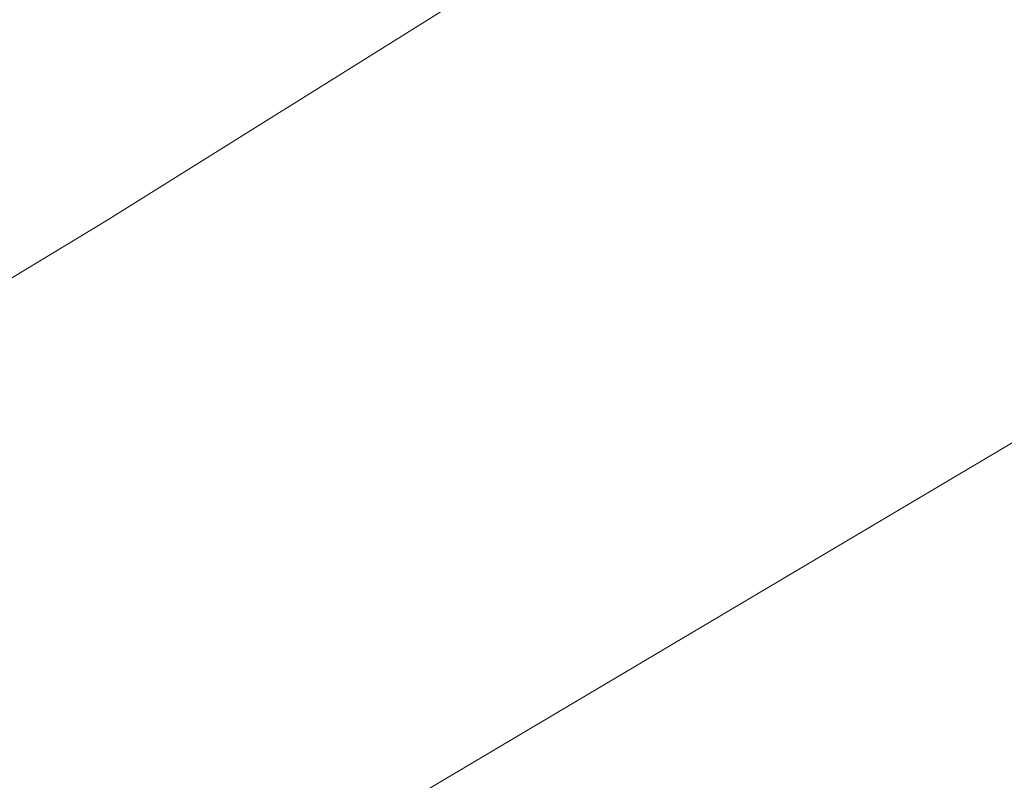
# Model space of a CAD drawing. Extents: x 1620613 to 1693141, y 557269 to 607790.
# Tile 941 of 1056: x 1620874.56 to 1620876.2, y 607341.78 to 607343.05. Entities that reach past the tile are written whole.
import ezdxf

# ---------------------------------------------------------------- set-up
doc = ezdxf.new("R2010")
doc.units = 0
doc.header["$LTSCALE"] = 10
doc.header["$MEASUREMENT"] = 0
for name, pattern in [('DGN Style 2', [7.346996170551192, 4.408197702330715, -2.938798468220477]), ('DGN Style 3', [10.28579463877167, 7.346996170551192, -2.938798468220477]), ('DGN Style 5', [5.142897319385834, 2.204098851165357, -2.938798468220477])]:
    doc.linetypes.add(name, pattern=pattern)
for name, color, linetype, lineweight in [('DR_X_Text', 7, 'Continuous', 0), ('DT_X_Contour_Minor', 136, 'DGN Style 3', 0), ('PV_X_Driveway', 7, 'DGN Style 5', 0), ('SV_X_Top_of_Bank', 97, 'DGN Style 2', 0)]:
    doc.layers.add(name, color=color, linetype=linetype, lineweight=lineweight)
doc.styles.get("Standard").update_dxf_attribs({"font": 'arial.ttf'})
doc.styles.add('Style-Arial', font='arial.ttf')
doc.dimstyles.get("Standard").update_dxf_attribs({"dimtxt": 0.18, "dimasz": 0.18, "dimexe": 0.18, "dimexo": 0.0625, "dimgap": 0.09, "dimtad": 0, "dimtih": 1, "dimtoh": 1, "dimdec": 4, "dimzin": 0, "dimdsep": 46, "dimtxsty": 'Standard', "dimcen": 0.09, "dimadec": 0, "dimazin": 0, "dimtfac": 1, "dimtdec": 4, "dimtofl": 0, "dimtmove": 0, "dimatfit": 3, "dimfxl": 1, "dimtolj": 1, "dimtzin": 0, "dimarcsym": 0})

# ---------------------------------------------------------------- blocks, each defined once
blk = doc.blocks.new('*U1004')
at = {"layer": 'DT_X_Contour_Minor', "transparency": 33554559, "flags": 128}
for points, elevation in [([(-251.2889938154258, -31.09727382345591), (-253.6248656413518, -36.68669815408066), (-254.4756969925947, -39.71706375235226), (-254.6886244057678, -40.4533310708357), (-254.9627646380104, -41.36340491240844), (-255.298117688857, -42.44728527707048), (-255.6946835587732, -43.70497216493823), (-257.6881541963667, -49.97972619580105), (-259.0102722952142, -54.19790081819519), (-259.5375105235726, -55.17637444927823), (-260.5526031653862, -56.30400621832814), (-262.0555502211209, -57.58079612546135), (-264.0463516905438, -59.00674417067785), (-270.0056281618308, -63.00814980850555), (-271.6953151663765, -64.33811523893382), (-272.2949188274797, -65.3269573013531), (-271.8044391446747, -65.97467599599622), (-270.2238761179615, -66.28127132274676), (-264.5555969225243, -66.64402770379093), (-262.6254697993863, -66.79497280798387), (-261.086297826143, -66.9757408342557), (-259.9380810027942, -67.18633178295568), (-259.1808193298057, -67.42674565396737), (-256.5591602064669, -68.61826387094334), (-252.9671011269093, -67.6306936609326), (-252.2884151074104, -67.44352781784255), (-251.791810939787, -67.30527466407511), (-251.4772886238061, -67.2159341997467), (-251.3448481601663, -67.17550642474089), (-251.2344493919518, -67.13291594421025), (-250.8399330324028, -66.9757632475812), (-249.7391830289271, -66.53624801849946), (-247.9321993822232, -65.81437025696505), (-245.4189820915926, -64.81012996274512), (-237.775424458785, -61.75567246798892), (-235.1706612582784, -60.71626044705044), (-233.0890398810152, -59.88886750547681), (-231.530560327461, -59.2734936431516), (-230.495222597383, -58.87013885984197), (-228.431844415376, -58.07721821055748), (-227.7333319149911, -57.80852125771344), (-227.1853280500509, -57.59712088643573), (-226.7878328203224, -57.44301709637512), (-226.5408462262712, -57.34620988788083), (-226.0828934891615, -57.16445277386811), (-225.8461630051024, -57.07181872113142), (-225.4794361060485, -56.93023439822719), (-224.982712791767, -56.73969980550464), (-224.3559930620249, -56.50021494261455), (-222.511411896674, -55.79632161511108), (-221.597072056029, -55.43553532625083), (-220.2374884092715, -54.88109645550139), (-218.4326609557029, -54.13300500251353), (-216.1825896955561, -53.19126096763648), (-205.8273901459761, -48.84191300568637), (-204.4341094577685, -48.25671303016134), (-204.1551154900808, -48.1395311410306), (-203.9667143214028, -48.05988908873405), (-203.610756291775, -47.90884934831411), (-203.0872414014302, -47.68641191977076), (-202.3961696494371, -47.39257680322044), (-200.3299024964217, -46.51381957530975), (-199.3883255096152, -46.12159672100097), (-198.1132949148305, -45.60399607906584), (-196.5048107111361, -44.96101764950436), (-194.5628728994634, -44.19266143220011), (-188.9397672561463, -41.97654113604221), (-186.9793009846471, -41.19840604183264), (-185.3152314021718, -40.52609098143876), (-183.9475585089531, -39.95959595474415), (-182.876282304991, -39.49892096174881), (-180.4147413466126, -38.41154769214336), (-179.3903959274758, -37.92508193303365), (-178.1635153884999, -37.28121460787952), (-176.7340997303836, -36.47994571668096), (-175.1021489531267, -35.52127525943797), (-170.4802333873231, -32.75495195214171), (-168.8461744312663, -31.77341956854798), (-167.4104342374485, -30.90356489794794), (-166.1730128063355, -30.14538794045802), (-165.133910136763, -29.49888869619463), (-162.6273947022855, -27.92379432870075), (-161.7929076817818, -27.40046804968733), (-161.1693331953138, -27.0118099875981), (-160.7566712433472, -26.75782014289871), (-160.5549218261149, -26.63849851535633), (-160.2981400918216, -26.49986513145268), (-160.2108267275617, -26.45254249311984), (-160.1414729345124, -26.41454961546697), (-160.090078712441, -26.38588649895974), (-160.0566440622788, -26.36655314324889), (-159.9914310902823, -26.32743720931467), (-159.8605312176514, -26.25544378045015), (-159.5167413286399, -26.06880044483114), (-158.9600614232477, -25.76750720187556), (-158.1904915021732, -25.35156405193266), (-155.854451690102, -24.08951577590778), (-154.7926750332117, -23.48542267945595), (-153.3593749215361, -22.61967959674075), (-151.5545513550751, -21.49228652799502), (-149.3782043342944, -20.10324347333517), (-143.079247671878, -16.05026201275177), (-140.9933992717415, -14.70815008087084), (-139.4600715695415, -13.72155038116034), (-138.4792645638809, -13.09046291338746), (-138.050978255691, -12.81488767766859), (-137.6455756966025, -12.55403669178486), (-137.4382650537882, -12.42406448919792), (-137.1203850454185, -12.22978612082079), (-136.6919356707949, -11.97120158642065), (-136.1529169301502, -11.64831088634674), (-134.568107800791, -10.70152746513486), (-133.8224923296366, -10.2583754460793), (-132.7742527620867, -9.639006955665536), (-131.4233890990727, -8.843421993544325), (-129.7699013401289, -7.871620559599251), (-124.9571018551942, -5.045194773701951), (-123.3572829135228, -4.097632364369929), (-122.1674257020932, -3.374764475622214), (-121.3875302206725, -2.876591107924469), (-121.0175964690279, -2.603112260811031), (-120.5777221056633, -2.173428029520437), (-120.420327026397, -2.012528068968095), (-120.2780475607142, -1.852091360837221), (-120.1508837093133, -1.692117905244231), (-120.0388354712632, -1.532607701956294), (-119.7601943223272, -1.107864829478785), (-119.6002302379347, -0.9216060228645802), (-119.3293188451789, -0.6813867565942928), (-118.9474601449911, -0.3872070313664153), (-118.4546541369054, -0.03906684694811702), (-116.992575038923, 0.9612542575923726), (-116.4957153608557, 1.286024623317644), (-116.1016956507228, 1.510094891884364), (-115.8105159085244, 1.633465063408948), (-115.6221761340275, 1.656135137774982), (-114.9832171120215, 1.52696192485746), (-114.8273738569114, 1.316585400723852), (-114.7911331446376, 1.265939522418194), (-114.7492009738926, 1.204163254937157), (-114.7015773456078, 1.131256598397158), (-114.6482622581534, 1.047219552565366), (-114.4985000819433, 0.8082802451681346), (-114.4318522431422, 0.7387010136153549), (-114.3442303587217, 0.7091677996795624), (-114.2356344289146, 0.7196806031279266), (-114.106064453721, 0.7702394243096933), (-113.7325791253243, 0.9584576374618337), (-113.5835035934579, 1.033485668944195), (-113.4163909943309, 1.117406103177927), (-113.2312413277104, 1.210218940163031), (-113.0280545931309, 1.311924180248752), (-112.4621738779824, 1.594994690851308), (-112.2724985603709, 1.688374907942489), (-112.1278831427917, 1.756212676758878), (-112.0283276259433, 1.798507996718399), (-111.9738320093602, 1.815260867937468), (-111.8885902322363, 1.825878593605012), (-111.8336249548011, 1.842198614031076), (-111.7326604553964, 1.88319538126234), (-111.5856967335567, 1.948868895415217), (-111.3927337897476, 2.039219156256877), (-110.8168336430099, 2.313055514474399), (-110.6291706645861, 2.400412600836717), (-110.498106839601, 2.457106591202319), (-110.4236421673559, 2.483137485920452), (-110.4057766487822, 2.478505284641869), (-110.4336008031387, 2.425268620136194), (-110.408598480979, 2.423287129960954), (-110.3127233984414, 2.457270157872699), (-110.1459755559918, 2.527217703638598), (-109.9083549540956, 2.633129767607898), (-109.1802030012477, 2.963514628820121), (-108.8860031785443, 3.097559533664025), (-108.5495176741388, 3.251905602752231), (-108.170746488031, 3.426552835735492), (-107.7496896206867, 3.621501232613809), (-106.5704903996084, 4.168431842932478), (-106.1554237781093, 4.36132963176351), (-105.7946233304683, 4.529825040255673), (-105.4880890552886, 4.673918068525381), (-105.2358209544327, 4.79360871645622), (-104.6354609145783, 5.080247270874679), (-104.3412596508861, 5.217949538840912), (-103.9089258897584, 5.416077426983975), (-103.3384596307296, 5.674630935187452), (-102.6298608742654, 5.993610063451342), (-100.5560875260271, 6.924788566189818), (-99.8152772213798, 7.257517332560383), (-99.14817631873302, 7.557319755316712), (-98.55478481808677, 7.824195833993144), (-98.0351027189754, 8.058145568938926), (-96.7475629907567, 8.638109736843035), (-96.26416712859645, 8.856078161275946), (-95.77963433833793, 9.075010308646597), (-95.29396462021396, 9.294906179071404), (-94.80715797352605, 9.515765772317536), (-93.50749101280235, 10.10600965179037), (-92.77353282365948, 10.4377576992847), (-91.54640847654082, 10.99031893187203), (-89.82611797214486, 11.76369334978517), (-87.61266130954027, 12.75788095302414), (-81.05255533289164, 15.70346547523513), (-78.81576908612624, 16.70745149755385), (-77.02548982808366, 17.51022117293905), (-75.68171755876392, 18.11177450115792), (-74.78445227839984, 18.5121114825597), (-72.98708751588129, 19.31138830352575), (-72.1013000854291, 19.70657468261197), (-70.79196136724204, 20.29267620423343), (-69.05907136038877, 21.06969286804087), (-66.90263006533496, 22.03762467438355), (-60.58738489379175, 24.87332968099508), (-58.43750897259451, 25.8372231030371), (-56.72431508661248, 26.60212461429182), (-55.4478032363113, 27.16803421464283), (-54.60797342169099, 27.53495190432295), (-52.95066996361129, 28.24807652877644), (-52.3487913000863, 28.50698716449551), (-51.78613290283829, 28.74887560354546), (-51.26269477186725, 28.97374184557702), (-50.778476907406, 29.18158589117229), (-49.53952295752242, 29.71314041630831), (-49.0775596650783, 29.91444531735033), (-48.62088525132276, 30.11969412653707), (-48.16949971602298, 30.32888684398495), (-47.7234030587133, 30.54202346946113), (-46.5408638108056, 31.11564634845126), (-46.15020249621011, 31.30536768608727), (-45.86512298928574, 31.4443145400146), (-45.68562528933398, 31.53248690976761), (-45.61170939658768, 31.56988479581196), (-45.55537609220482, 31.60191317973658), (-45.51047978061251, 31.62307560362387), (-45.41804082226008, 31.66254158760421), (-45.27805921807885, 31.72031113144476), (-45.09053496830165, 31.79638423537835), (-44.52708010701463, 32.02365059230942), (-44.31715165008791, 32.10684285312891), (-44.10995742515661, 32.1859698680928), (-43.90549743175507, 32.26103163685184), (-43.70377167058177, 32.33202815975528), (-43.16948194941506, 32.51593189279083), (-42.99717565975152, 32.57787939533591), (-42.88097408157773, 32.62579410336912), (-42.82087721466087, 32.6596760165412), (-42.81688505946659, 32.6795251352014), (-42.88104559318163, 32.71374572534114), (-42.87156232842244, 32.74108844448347), (-42.79499213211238, 32.79745115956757), (-42.65133500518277, 32.88283387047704), (-42.44059094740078, 32.99723657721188), (-41.78915755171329, 33.34100378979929), (-41.57206330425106, 33.45714496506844), (-41.40935560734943, 33.54774308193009), (-41.30103446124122, 33.61279814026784), (-41.24709986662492, 33.65231013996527), (-41.12230704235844, 33.77709900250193), (-41.25624996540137, 34.01663192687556), (-41.28952939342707, 34.07826015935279), (-41.33196356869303, 34.16048788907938), (-41.38355249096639, 34.26331511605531), (-41.44429615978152, 34.38674184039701), (-41.74912769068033, 35.01079871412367), (-42.7012064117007, 34.65888466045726), (-42.87650068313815, 34.59461657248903), (-42.99434976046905, 34.55263261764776), (-43.05475364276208, 34.53293279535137), (-43.05771233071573, 34.53551710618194), (-42.93748075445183, 34.59957353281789), (-43.78832270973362, 36.72433501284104), (-43.95516180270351, 37.13430726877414), (-44.09103252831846, 37.45361197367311), (-44.19593488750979, 37.68224912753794), (-44.26986888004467, 37.82021873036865), (-44.42573503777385, 38.0672476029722), (-44.47900148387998, 38.1489852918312), (-44.52190120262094, 38.20892670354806), (-44.55443419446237, 38.24707183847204), (-44.57660045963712, 38.26342069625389), (-44.62188819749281, 38.2779559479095), (-44.62866362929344, 38.30816434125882), (-44.61502412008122, 38.38788808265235), (-44.58096967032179, 38.51712717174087), (-44.52650028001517, 38.69588160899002), (-44.22467493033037, 39.64560479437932), (-43.09697245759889, 42.08217767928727), (-42.67040779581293, 42.69345974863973), (-41.87401487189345, 43.48306043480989), (-40.70779368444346, 44.45097973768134), (-39.17174423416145, 45.59721765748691), (-31.14058085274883, 51.36240472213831), (-31.13452700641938, 51.38924248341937), (-31.61714367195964, 52.01968448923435), (-33.06758817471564, 53.89950860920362), (-35.48586051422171, 57.02871484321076), (-38.87196069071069, 61.40730319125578), (-56.93202646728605, 84.75594041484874)], 3.000041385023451), ([(-28.66335585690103, 51.7220972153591), (-29.30004596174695, 51.26892201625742), (-29.42493632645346, 51.18009445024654), (-29.52674023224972, 51.10782969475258), (-29.60545768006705, 51.05212774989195), (-29.66108866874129, 51.01298861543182), (-29.77865602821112, 50.93070133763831), (-29.85936793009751, 50.86308585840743), (-30.01332811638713, 50.72195487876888), (-30.24053658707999, 50.50730839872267), (-30.54099334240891, 50.21914641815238), (-31.4398757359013, 49.35269380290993), (-31.75494705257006, 49.04151269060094), (-32.02599920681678, 48.7578088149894), (-32.25303219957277, 48.50158217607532), (-32.43604603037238, 48.27283277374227), (-32.86539069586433, 47.69947068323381), (-33.16645912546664, 47.39634373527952), (-33.74765591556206, 46.91698445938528), (-34.60898106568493, 46.26139285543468), (-35.75043457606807, 45.42956892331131), (-39.16781508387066, 42.9763953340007), (-40.31616411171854, 42.11306466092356), (-41.19817581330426, 41.36295283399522), (-41.81385018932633, 40.72605985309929), (-42.16318723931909, 40.20238571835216), (-42.73963627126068, 38.95687982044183), (-42.90612817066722, 38.49162199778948), (-42.97326709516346, 38.02997795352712), (-42.94105304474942, 37.57194768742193), (-42.8094860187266, 37.1175311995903), (-41.96368295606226, 35.00535307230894), (-42.23085186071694, 34.86301205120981), (-42.26887846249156, 34.84078360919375), (-42.26845730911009, 34.83510157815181), (-42.22958840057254, 34.84596595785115), (-42.15227173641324, 34.87337674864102), (-41.70174920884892, 35.03990206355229), (-41.55750328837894, 34.74459908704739), (-41.52192420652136, 34.67397008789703), (-41.47700664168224, 34.58864150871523), (-41.4227505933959, 34.48861334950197), (-41.35915606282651, 34.37388561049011), (-41.04059179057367, 33.80419047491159), (-41.33739384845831, 33.50739783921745), (-41.41715527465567, 33.43902560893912), (-41.52923867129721, 33.36110576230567), (-41.67364403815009, 33.27363829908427), (-41.85037137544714, 33.17662321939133), (-42.36474023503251, 32.90518618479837), (-42.53114278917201, 32.8148543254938), (-42.64457380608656, 32.7474365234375), (-42.70503328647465, 32.70293277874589), (-42.71252122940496, 32.68134309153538), (-42.66186036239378, 32.65432266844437), (-42.67755569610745, 32.63433251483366), (-42.7626373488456, 32.59462737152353), (-42.91710532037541, 32.53520723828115), (-43.14095960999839, 32.45607211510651), (-43.83041947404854, 32.2187584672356), (-44.07882419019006, 32.13194548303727), (-44.30694344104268, 32.04949176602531), (-44.51477722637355, 31.9713973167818), (-44.70232554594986, 31.8976621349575), (-45.17540711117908, 31.70684733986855), (-45.33285409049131, 31.64297570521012), (-45.4503838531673, 31.59447189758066), (-45.52799640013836, 31.56133591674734), (-45.56569173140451, 31.54356776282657), (-45.61298965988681, 31.5166764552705), (-45.67505008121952, 31.48527686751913), (-45.82575790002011, 31.41124658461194), (-46.06511311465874, 31.29458560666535), (-46.39311572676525, 31.1352939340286), (-47.38598588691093, 30.65367521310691), (-47.77893061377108, 30.46683042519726), (-48.21311217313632, 30.26751010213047), (-48.68853056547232, 30.05571424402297), (-49.20518579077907, 29.83144285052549), (-50.63791550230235, 29.21675175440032), (-51.19786635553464, 28.97640033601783), (-51.80317163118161, 28.71636440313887), (-52.45383132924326, 28.4366439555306), (-53.14984545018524, 28.13723899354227), (-55.06635566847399, 27.31257974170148), (-55.97075848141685, 26.91826044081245), (-57.24658425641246, 26.35379697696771), (-58.89383299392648, 25.61918935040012), (-60.91250469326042, 24.71443756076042), (-66.79085984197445, 22.07490723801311), (-68.81696076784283, 21.16555793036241), (-70.48649718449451, 20.41715774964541), (-71.79946909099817, 19.8297066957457), (-72.75587648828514, 19.40320476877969), (-74.83087686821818, 18.4804651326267), (-75.80085483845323, 18.04787272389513), (-77.15453846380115, 17.44215022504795), (-78.89192774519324, 16.66329763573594), (-81.01302268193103, 15.71131495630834), (-87.18088338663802, 12.94185435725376), (-89.27493008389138, 12.00123585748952), (-90.93117464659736, 11.25647580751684), (-92.14961707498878, 10.70757420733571), (-92.93025736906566, 10.35453105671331), (-94.42822864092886, 9.674227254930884), (-94.98931266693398, 9.419668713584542), (-95.5490862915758, 9.16622094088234), (-96.10754951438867, 8.913883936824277), (-96.66470233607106, 8.662657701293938), (-98.14869599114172, 7.994202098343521), (-98.72580298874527, 7.734375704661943), (-99.34412873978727, 7.456238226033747), (-100.0036732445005, 7.159789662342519), (-100.7044365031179, 6.845030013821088), (-102.6280968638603, 5.981256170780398), (-103.2917161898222, 5.682352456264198), (-103.8398288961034, 5.433471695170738), (-104.2724349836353, 5.234613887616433), (-104.5895344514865, 5.085779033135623), (-105.281124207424, 4.755583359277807), (-105.5584339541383, 4.62387002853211), (-105.871670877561, 4.476376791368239), (-106.2208349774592, 4.313103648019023), (-106.6059262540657, 4.134050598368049), (-107.6807392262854, 3.635535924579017), (-108.0726961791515, 3.454136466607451), (-108.4424573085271, 3.283824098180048), (-108.7900226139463, 3.124598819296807), (-109.1153920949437, 2.976460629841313), (-109.9534496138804, 2.596208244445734), (-110.2272938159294, 2.473625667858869), (-110.4202832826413, 2.391067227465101), (-110.5324180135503, 2.348532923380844), (-110.5636980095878, 2.346022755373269), (-110.5393050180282, 2.392694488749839), (-110.5549674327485, 2.396755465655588), (-110.6202494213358, 2.37393459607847), (-110.7351509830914, 2.324231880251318), (-110.8996721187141, 2.247647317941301), (-111.4045545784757, 2.007579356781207), (-111.5737221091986, 1.9283707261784), (-111.7025628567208, 1.870795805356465), (-111.7910768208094, 1.834854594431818), (-111.8392640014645, 1.820547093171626), (-111.9139941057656, 1.811238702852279), (-111.961769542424, 1.796551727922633), (-112.049048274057, 1.759472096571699), (-112.1758303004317, 1.699999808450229), (-112.342115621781, 1.618134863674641), (-112.8382142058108, 1.369971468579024), (-113.0243978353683, 1.276749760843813), (-113.2108747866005, 1.183207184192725), (-113.3976450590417, 1.089343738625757), (-113.5847086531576, 0.9951594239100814), (-114.0839359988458, 0.7435734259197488), (-114.2528334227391, 0.6691401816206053), (-114.3851051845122, 0.6345299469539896), (-114.4807512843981, 0.6397427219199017), (-114.539771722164, 0.6847785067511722), (-114.6483253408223, 0.8579712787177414), (-114.6869702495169, 0.918884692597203), (-114.7214897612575, 0.9717303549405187), (-114.7518838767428, 1.016508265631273), (-114.7781525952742, 1.053218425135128), (-114.8911140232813, 1.205707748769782), (-115.3542570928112, 1.299337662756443), (-115.490773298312, 1.282905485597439), (-115.7018320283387, 1.193481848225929), (-115.9874332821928, 1.031066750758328), (-116.3475770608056, 0.7956601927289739), (-117.4073505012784, 0.07058742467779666), (-117.7788057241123, -0.2034798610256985), (-118.0983413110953, -0.4818771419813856), (-118.3659572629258, -0.7646044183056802), (-118.5816535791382, -1.051661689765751), (-119.0876175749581, -1.822921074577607), (-119.2910777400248, -2.112563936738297), (-119.5219852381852, -2.403047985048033), (-119.7803400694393, -2.6943732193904), (-120.0661422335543, -2.986539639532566), (-120.8648777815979, -3.766771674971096), (-121.3225887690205, -4.137671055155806), (-122.0966700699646, -4.665195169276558), (-123.1871216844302, -5.349344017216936), (-124.5939436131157, -6.190117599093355), (-128.767295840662, -8.641013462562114), (-130.2369261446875, -9.505103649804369), (-131.5158028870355, -10.25920231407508), (-132.6039260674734, -10.90330945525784), (-133.501295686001, -11.43742507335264), (-135.6399432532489, -12.71507802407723), (-136.3582963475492, -13.14499497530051), (-136.909369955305, -13.47650611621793), (-137.2931640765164, -13.70961144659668), (-137.5096787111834, -13.84431096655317), (-137.8640117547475, -14.07230193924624), (-138.2383458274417, -14.31316231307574), (-139.0955982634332, -14.86475020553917), (-140.4357690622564, -15.72706561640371), (-142.2588582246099, -16.90010854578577), (-147.7643204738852, -20.44252638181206), (-149.7222287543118, -21.68669164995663), (-151.4668569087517, -22.7623740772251), (-152.9982049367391, -23.66957366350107), (-154.3162728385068, -24.40829040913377), (-157.5467470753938, -26.15355794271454), (-158.6090805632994, -26.72762390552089), (-159.3732253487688, -27.14087114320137), (-159.8391814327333, -27.39329965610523), (-160.0069488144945, -27.48490944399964), (-160.05674356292, -27.51477724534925), (-160.0897382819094, -27.53356989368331), (-160.1513763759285, -27.56754698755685), (-160.2416578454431, -27.6167085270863), (-160.3605826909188, -27.68105451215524), (-160.7159067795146, -27.87288973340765), (-160.9950793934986, -28.03800213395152), (-161.5661041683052, -28.38946291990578), (-162.4289811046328, -28.92727209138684), (-163.5837102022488, -29.65142964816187), (-167.0521240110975, -31.83098098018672), (-168.3330390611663, -32.63164036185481), (-169.5744738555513, -33.39895500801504), (-170.7764283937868, -34.13292491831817), (-171.9389026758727, -34.83355009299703), (-174.9861937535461, -36.65742424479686), (-176.1557057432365, -37.33081155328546), (-177.3787734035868, -37.98306786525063), (-178.6553967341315, -38.61419318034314), (-179.9855757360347, -39.22418749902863), (-183.604127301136, -40.82266435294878), (-184.953786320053, -41.41113715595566), (-186.2888497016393, -41.97769792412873), (-187.6093174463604, -42.52234665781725), (-188.9151895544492, -43.04508335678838), (-192.378054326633, -44.40983184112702), (-193.6907164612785, -44.93266471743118), (-195.0315542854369, -45.47760198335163), (-196.4005677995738, -46.04464363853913), (-197.7977570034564, -46.6337896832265), (-201.5611624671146, -48.23431832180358), (-202.8068933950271, -48.76405462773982), (-203.7215320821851, -49.15286706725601), (-204.3050785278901, -49.4007556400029), (-204.557532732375, -49.50772034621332), (-204.7892876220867, -49.60506107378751), (-205.122084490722, -49.7448410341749), (-205.9466589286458, -50.09117536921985), (-207.2630109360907, -50.64406407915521), (-209.0711405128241, -51.40350716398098), (-214.5485228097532, -53.70409455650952), (-216.4640158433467, -54.50409027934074), (-218.1024582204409, -55.17863690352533), (-219.4638499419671, -55.72773442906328), (-220.5481910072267, -56.15138285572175), (-223.0703663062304, -57.11384652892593), (-223.9168219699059, -57.43714301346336), (-224.5645574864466, -57.68518471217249), (-225.0135728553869, -57.85797162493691), (-225.2638680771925, -57.95550375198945), (-225.6663618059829, -58.11524970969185), (-225.9325421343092, -58.21920330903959), (-226.429212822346, -58.41125463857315), (-227.1563738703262, -58.69140369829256), (-228.1140252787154, -59.05965048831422), (-230.9750828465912, -60.15910556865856), (-232.2341146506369, -60.64783893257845), (-233.8654168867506, -61.28944771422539), (-235.8689895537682, -62.08393191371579), (-238.244832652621, -63.03129153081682), (-245.0767748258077, -65.76141773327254), (-247.3358571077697, -66.66393429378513), (-248.9891473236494, -67.32388932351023), (-250.0366454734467, -67.74128282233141), (-250.4783515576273, -67.9161147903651), (-250.8485116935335, -68.05891799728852), (-251.1604747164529, -68.15815091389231), (-251.8187436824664, -68.34874725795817), (-252.8233185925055, -68.63070702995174), (-254.1741994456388, -69.00403022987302), (-258.2382896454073, -70.1213766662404), (-259.91491875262, -70.53719098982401), (-261.8967384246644, -70.9466241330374), (-264.1837486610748, -71.34967609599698), (-266.7759494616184, -71.74634687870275), (-274.0954056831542, -72.79562739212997), (-275.3482357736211, -73.53251449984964), (-273.6171338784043, -74.9562154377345), (-268.9020999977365, -77.06673020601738), (-261.203134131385, -79.86405880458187), (-236.6939825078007, -88.23935350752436), (-228.6428515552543, -90.981510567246), (-222.8713224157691, -92.92651071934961), (-219.3793950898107, -94.07435396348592), (-218.1670695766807, -94.42504030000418), (-217.9736706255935, -94.29732798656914), (-217.8612127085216, -94.28280657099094), (-217.6688881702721, -94.33502655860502), (-217.3966970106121, -94.45398794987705), (-217.0446392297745, -94.63969074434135), (-215.9993296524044, -95.22388673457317), (-215.6384696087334, -95.41272896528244), (-215.3398716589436, -95.54110866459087), (-215.1035358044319, -95.60902583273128), (-214.9294620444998, -95.61648046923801), (-214.2623960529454, -95.51018953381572), (-212.4236245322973, -94.90701760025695), (-211.3693692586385, -95.27248518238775), (-208.9946483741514, -96.62739018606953), (-205.2994618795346, -98.9717326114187), (-200.2838097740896, -102.305512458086), (-185.1481166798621, -112.5148419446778), (-180.6644119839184, -115.3006257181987), (-178.5650677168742, -116.0009799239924), (-178.8500838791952, -114.6159045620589), (-181.5194604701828, -111.1453996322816), (-191.8169452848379, -99.1101470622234), (-195.1750249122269, -95.14225500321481), (-197.5261501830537, -92.26501825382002), (-198.8703210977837, -90.47843681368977), (-199.2075376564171, -89.7825106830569), (-198.4316547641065, -89.0797177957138), (-195.4061593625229, -87.93956867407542), (-194.7024538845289, -87.65115346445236), (-193.8879783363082, -87.27454317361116), (-192.9627327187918, -86.8097378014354), (-191.9267170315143, -86.25673734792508), (-189.0163151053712, -84.6644760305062), (-187.885862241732, -84.08033551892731), (-186.6773050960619, -83.52210997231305), (-185.3906436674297, -82.98979939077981), (-184.0258779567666, -82.48340377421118), (-180.2823636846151, -81.167568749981), (-179.0181060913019, -80.7215757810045), (-178.0329690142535, -80.37047314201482), (-177.3269524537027, -80.11426083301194), (-176.9000564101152, -79.95293885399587), (-176.1338276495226, -79.64926735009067), (-175.8762315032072, -79.54731187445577), (-175.6781146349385, -79.46919907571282), (-175.5394770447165, -79.4149289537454), (-175.4603187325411, -79.3845015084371), (-175.3285356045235, -79.33515189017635), (-174.8662217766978, -79.15331559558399), (-173.5781176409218, -78.64481892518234), (-171.4642231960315, -77.80966187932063), (-168.5245384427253, -76.64784445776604), (-159.584325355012, -73.11411749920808), (-156.6458573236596, -71.9527562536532), (-154.5356130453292, -71.11896773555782), (-153.2535925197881, -70.61275194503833), (-152.7997957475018, -70.43410888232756), (-152.6939693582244, -70.39449101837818), (-152.6463643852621, -70.37338774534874), (-152.5829192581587, -70.33979132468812), (-152.503633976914, -70.2937017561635), (-152.408508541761, -70.23511903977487), (-152.1337205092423, -70.06224093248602), (-152.0269385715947, -69.99821415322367), (-151.9126837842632, -69.93579239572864), (-151.7909561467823, -69.87497566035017), (-151.6617556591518, -69.81576394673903), (-151.307257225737, -69.6600060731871), (-150.7865892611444, -69.44654054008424), (-149.4904591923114, -68.92296234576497), (-147.4188670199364, -68.08927149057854), (-144.5718127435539, -66.94546797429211), (-135.9457185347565, -63.48184171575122), (-133.0872926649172, -62.33768157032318), (-130.9815857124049, -61.50292082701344), (-129.6285976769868, -60.97755948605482), (-129.0283285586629, -60.76159754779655), (-128.4312361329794, -60.59823158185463), (-128.1976767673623, -60.5043540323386), (-127.9448179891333, -60.34524585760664), (-127.6726597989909, -60.12090705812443), (-127.3812021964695, -59.83133763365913), (-125.9760347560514, -58.32780886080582), (-125.8161657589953, -58.21285156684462), (-125.7512496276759, -58.17585428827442), (-125.6250165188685, -58.1141298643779), (-125.4374664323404, -58.02767829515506), (-125.1885993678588, -57.91649958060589), (-124.4431978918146, -57.58705348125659), (-124.1611560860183, -57.4587819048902), (-123.8740817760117, -57.32105175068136), (-123.5819749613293, -57.17386301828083), (-123.2848356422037, -57.01721570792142), (-122.485754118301, -56.5868781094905), (-122.2091005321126, -56.43948820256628), (-121.978450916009, -56.32007168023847), (-121.7938052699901, -56.2286285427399), (-121.6551635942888, -56.16515879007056), (-121.1155117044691, -55.93423784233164), (-120.8633052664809, -55.59544713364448), (-120.8215244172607, -55.51844386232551), (-120.8042703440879, -55.43263006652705), (-120.8115430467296, -55.33800574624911), (-120.843342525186, -55.23457090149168), (-120.9608435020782, -54.94699728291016), (-121.000999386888, -54.84809745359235), (-121.0333413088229, -54.767078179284), (-121.0578692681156, -54.70393946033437), (-121.0745832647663, -54.65868129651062), (-121.134349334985, -54.48919782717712), (-120.8391535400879, -54.3255671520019), (-120.7496332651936, -54.27642424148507), (-120.6075849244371, -54.19912294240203), (-120.4130085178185, -54.09366325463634), (-120.165904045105, -53.96004517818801), (-119.4369213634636, -53.56618578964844), (-119.1930260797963, -53.43487928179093), (-119.0080772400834, -53.33635429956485), (-118.8820748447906, -53.2706108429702), (-118.8150188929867, -53.23764891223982), (-118.7147982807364, -53.19345913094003), (-118.6559550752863, -53.16767004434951), (-118.5545909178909, -53.12344512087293), (-118.4107058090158, -53.06078436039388), (-118.2242997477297, -52.97968776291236), (-117.6705223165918, -52.73884905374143), (-117.4885509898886, -52.65940803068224), (-117.3579700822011, -52.60171399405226), (-117.278779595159, -52.56576694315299), (-117.2509795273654, -52.55156687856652), (-117.2453665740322, -52.54269602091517), (-117.2033268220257, -52.52277257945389), (-117.0814172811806, -52.4696553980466), (-116.879637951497, -52.38334447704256), (-116.597988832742, -52.26383981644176), (-115.7404314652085, -51.90090240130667), (-115.3795960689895, -51.74519667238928), (-114.9402579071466, -51.55028254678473), (-114.4224169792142, -51.316160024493), (-113.8260732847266, -51.04282910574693), (-112.1311530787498, -50.26166879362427), (-111.4732828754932, -49.95998472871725), (-110.7708624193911, -49.64080276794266), (-110.0238917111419, -49.30412291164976), (-109.2323707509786, -48.94994515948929), (-107.0622478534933, -47.98214062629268), (-106.2708308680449, -47.62965386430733), (-105.524172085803, -47.29804697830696), (-104.8222715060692, -46.98731996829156), (-104.1651291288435, -46.6974728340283), (-102.4724270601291, -45.95238697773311), (-101.6161663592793, -45.57374351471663), (-100.3169108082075, -44.99662751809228), (-98.57466040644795, -44.22103898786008), (-96.38941515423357, -43.2469779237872), (-89.97143468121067, -40.38485170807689), (-87.75575667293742, -39.39607936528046), (-85.9222080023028, -38.57635699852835), (-84.47078867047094, -37.92568460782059), (-83.4014986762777, -37.44406219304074), (-81.05956447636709, -36.38513572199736), (-80.23220259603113, -36.01111022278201), (-79.50656760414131, -35.68322857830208), (-78.88265950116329, -35.40149078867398), (-78.36047828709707, -35.16589685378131), (-77.10363090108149, -34.59917150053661), (-76.39172531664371, -34.27964198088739), (-75.1986441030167, -33.74609743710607), (-73.52438726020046, -32.99853786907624), (-71.36895478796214, -32.03696327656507), (-64.97956735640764, -29.18741099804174), (-62.83160034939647, -28.22902048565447), (-61.17973990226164, -27.49101315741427), (-60.02398601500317, -26.97338901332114), (-59.36433868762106, -26.67614805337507), (-58.26675456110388, -26.17734973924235), (-57.89447235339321, -26.00785803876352), (-57.60081382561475, -25.87348167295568), (-57.38577897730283, -25.77422064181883), (-57.24936780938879, -25.71007494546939), (-56.99043626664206, -25.58584020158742), (-56.85282068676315, -25.51876037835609), (-56.63417260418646, -25.41069696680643), (-56.33449201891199, -25.26164996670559), (-55.95377893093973, -25.07161937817), (-54.8305006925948, -24.51022635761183), (-54.42835901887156, -24.31061814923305), (-54.06439267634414, -24.13283828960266), (-53.73860166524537, -23.97688677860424), (-53.45098598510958, -23.84276361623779), (-52.73491127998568, -23.51420631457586), (-52.49968865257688, -23.40738071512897), (-52.33107679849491, -23.33332189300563), (-52.22907571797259, -23.2920298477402), (-52.19368541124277, -23.28350457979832), (-52.1881256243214, -23.30445956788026), (-52.1602433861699, -23.29867513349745), (-52.08076651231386, -23.26560558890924), (-51.94969500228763, -23.20525093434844), (-51.76702885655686, -23.11761116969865), (-51.21112628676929, -22.84752498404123), (-50.9964290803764, -22.74327124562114), (-50.76926438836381, -22.63307466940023), (-50.52963221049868, -22.5169352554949), (-50.27753254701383, -22.39485300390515), (-49.58864346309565, -22.06137654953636), (-49.37009269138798, -21.95659541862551), (-49.23110718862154, -21.89235936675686), (-49.17168695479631, -21.86866839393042), (-49.19183198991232, -21.88552250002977), (-49.35163910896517, -21.98452688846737), (-49.3771247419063, -22.00460700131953), (-49.33372630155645, -21.99059404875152), (-49.22144378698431, -21.94248803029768), (-49.04027719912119, -21.86028894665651), (-48.46532086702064, -21.59563396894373), (-48.25667408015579, -21.52164932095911), (-48.06195096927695, -21.49818661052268), (-47.88115153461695, -21.5252458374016), (-47.71427577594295, -21.6028270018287), (-47.28783865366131, -21.87707269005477), (-47.14352265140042, -21.97119530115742), (-47.03040248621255, -22.04787886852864), (-46.94847815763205, -22.10712339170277), (-46.89774966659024, -22.14892887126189), (-46.80406813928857, -22.23715809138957), (-46.77389289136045, -22.26847884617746), (-46.75362829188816, -22.29626919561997), (-46.74327434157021, -22.32052913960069), (-46.7428310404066, -22.34125867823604), (-46.76388714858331, -22.42975891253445), (-46.48259858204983, -22.47773711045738), (-46.3857663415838, -22.45273684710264), (-46.21582186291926, -22.35717397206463), (-45.97276514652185, -22.19104848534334), (-45.65659619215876, -21.95436038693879), (-44.71599599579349, -21.22910864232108), (-44.29573215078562, -20.9127490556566), (-43.74039076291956, -20.50760910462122), (-43.04997183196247, -20.01368878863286), (-42.22447535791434, -19.43098810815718), (-39.84304803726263, -17.75874580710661), (-39.00926831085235, -17.12909249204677), (-38.29399962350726, -16.49431427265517), (-37.6972419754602, -15.85441114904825), (-37.21899536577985, -15.20938312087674), (-36.10168579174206, -13.48247517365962), (-35.68341225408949, -12.89396085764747), (-35.26657382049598, -12.42359887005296), (-34.85117049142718, -12.07138921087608), (-34.4372022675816, -11.83733188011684), (-33.33520047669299, -11.37071543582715), (-32.96555148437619, -11.21419636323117), (-32.68310585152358, -11.09460147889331), (-32.48786357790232, -11.01193078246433), (-32.37982466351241, -10.96618427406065), (-32.20799203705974, -10.89342583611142), (-31.81004378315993, -10.61468690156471), (-30.74507349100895, -9.83303892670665), (-29.01308116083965, -8.548481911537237), (-26.61406679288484, -6.761015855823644), (-19.32733242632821, -1.323894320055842), (-16.91412359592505, 0.4734842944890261), (-15.13954787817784, 1.787778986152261), (-14.00360527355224, 2.618989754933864), (-13.50629578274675, 2.967116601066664), (-13.03164795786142, 3.251342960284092), (-12.84495030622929, 3.368106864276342), (-12.6408432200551, 3.505228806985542), (-12.41932669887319, 3.662708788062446), (-12.18040074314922, 3.840546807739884), (-11.520052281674, 4.341925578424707), (-11.00302574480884, 4.681154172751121), (-9.947207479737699, 5.322805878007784), (-8.352597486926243, 6.266880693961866), (-6.219195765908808, 7.513378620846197), (4.993859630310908, 14.0360228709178), (5.909814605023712, 14.30634518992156), (6.092026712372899, 14.36251355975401), (6.246110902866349, 14.41516624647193), (6.372067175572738, 14.46430325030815), (6.46989553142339, 14.50992457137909), (6.693267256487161, 14.62689385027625), (7.10172760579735, 14.73841521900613), (8.159579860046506, 14.98525236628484), (9.866824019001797, 15.36740529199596), (12.22346008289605, 15.88487399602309), (19.37367879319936, 17.44521157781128), (21.74557896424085, 17.89900309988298), (23.49861544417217, 18.09012447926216), (24.63278823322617, 18.01857571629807), (25.14809733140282, 17.68435681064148), (26.10885784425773, 15.51177158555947)], 2.600041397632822)]:
    blk.add_lwpolyline(points, dxfattribs=dict(at, elevation=elevation))
blk = doc.blocks.new('TerminatorOpen_0.5')
at = {"color": 0, "linetype": 'ByBlock', "lineweight": -2}
for q in [(-1, 0.25), (-1, 0), (-1, -0.25)]:
    blk.add_line((0, 0), q, dxfattribs=at)

msp = doc.modelspace()

# ---------------------------------------------------------------- linework, layer by layer
at = {"layer": 'PV_X_Driveway', "extrusion": (-0.06840491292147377, 0.09722345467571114, 0.9929090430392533), "elevation": -50776.94618662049, "flags": 128}
msp.add_lwpolyline([(-1675197.499388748, 432992.9258386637), (-1675193.486980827, 432991.2320525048), (-1675186.401155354, 432990.7443540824), (-1675173.477796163, 432991.3626955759), (-1675157.216023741, 432992.231291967), (-1675138.055450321, 432993.8163605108), (-1675115.649521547, 432995.5191143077), (-1675093.712223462, 432995.5584470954), (-1675072.389942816, 432993.8570568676), (-1675059.619387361, 432992.1641317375), (-1675043.90788481, 432988.1059208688), (-1675031.516761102, 432983.3011168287), (-1675013.58286424, 432975.0375323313)], dxfattribs=at)
at = {"layer": 'SV_X_Top_of_Bank', "extrusion": (0.007114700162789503, -0.05176716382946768, 0.9986338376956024), "elevation": -18855.21206843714, "flags": 128}
msp.add_lwpolyline([(1688341.399474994, 380495.2335694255), (1688359.531308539, 380495.7043637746), (1688370.463455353, 380498.0725351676), (1688395.572580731, 380506.740670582), (1688420.940108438, 380511.7574321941), (1688444.138128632, 380518.355338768), (1688467.22231404, 380528.7305743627), (1688491.262317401, 380540.2151339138), (1688508.535586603, 380545.2887184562), (1688513.5223003, 380548.4010002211), (1688516.051220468, 380548.1495454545), (1688520.39603739, 380549.3039635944), (1688525.368929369, 380551.0706712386)], dxfattribs=at)
at = {"layer": 'SV_X_Top_of_Bank', "extrusion": (0.04489057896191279, -0.1067836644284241, 0.9932683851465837), "elevation": 8952.639644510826, "flags": 128}
msp.add_lwpolyline([(1729619.200279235, -67683.47041249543), (1729610.048117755, -67689.2494116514), (1729593.286163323, -67692.1110974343), (1729566.643396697, -67690.50938442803), (1729551.852254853, -67691.88192179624), (1729536.554039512, -67691.83763185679), (1729515.835796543, -67695.68964613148), (1729501.149706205, -67697.72199223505), (1729469.279658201, -67698.3224800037)], dxfattribs=at)

# ---------------------------------------------------------------- block references
at = {"layer": 'DT_X_Contour_Minor', "transparency": 33554559}
msp.add_blockref('*U1004', (1621028.060791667, 607365.3311666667, 1050.599958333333), dxfattribs=at)

# ---------------------------------------------------------------- leaders
at = {"layer": 'DR_X_Text', "annotation_type": 0, "has_hookline": 1, "hookline_direction": 1}
msp.add_leader([(1620904.413000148, 607342.0341107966, 1045.475599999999), (1620836.134133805, 607378.850344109, 1045.475599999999), (1620834.734133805, 607378.850344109, 1045.475599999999)], dimstyle='Standard', override={"dimscale": 10, "dimtxt": 0.14, "dimasz": 0.14, "dimgap": 0.07000000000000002, "dimtad": 0, "dimtxsty": 'Style-Arial', "dimldrblk": 'TerminatorOpen_0.5'}, dxfattribs=at)

doc.saveas('drawing.dxf')
